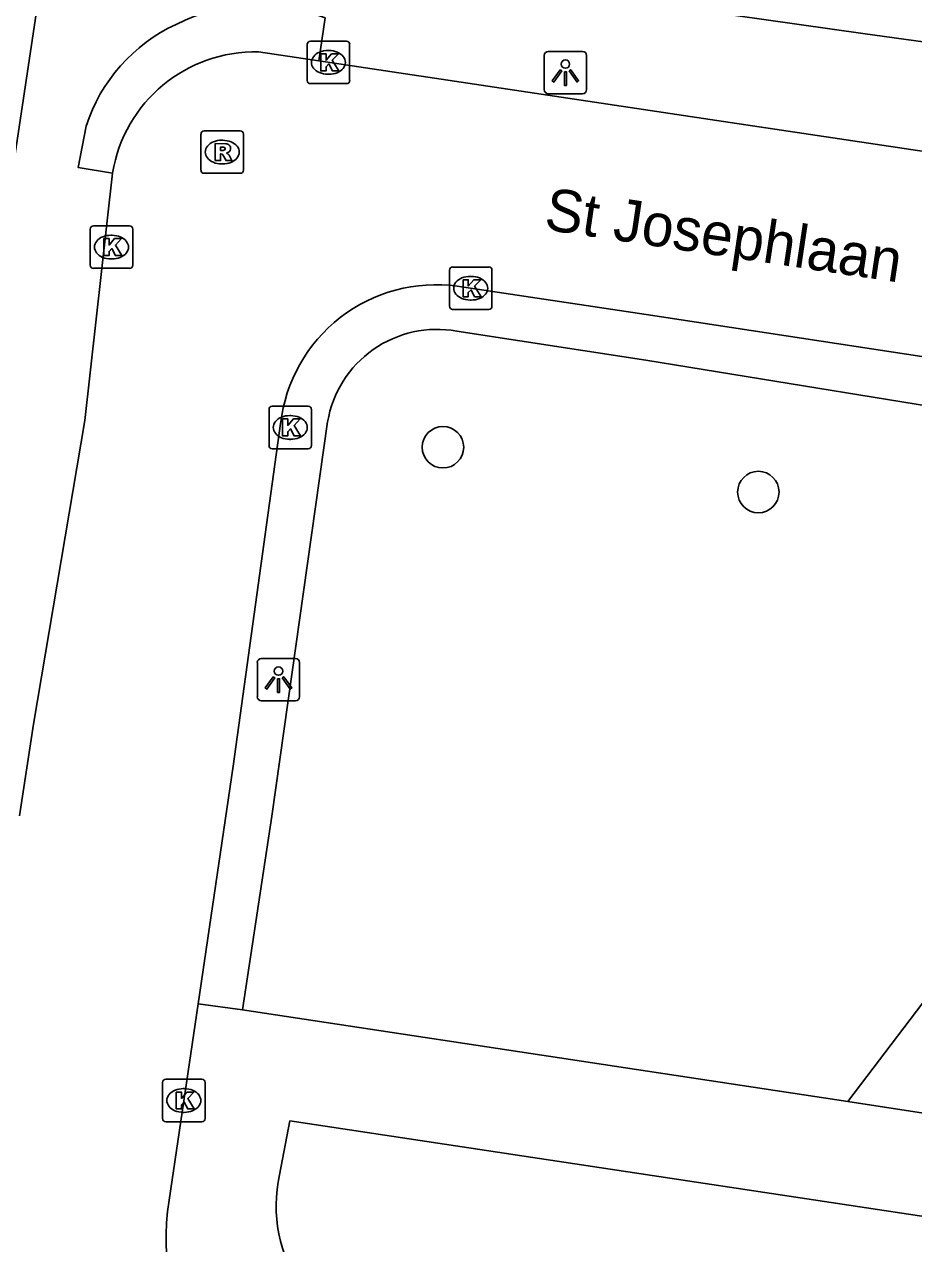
# Model space of a CAD drawing. Extents: x 163010 to 163853, y 382793 to 383982.
# Drawn here: x 163496.42 to 163517.39, y 383230.59 to 383259.34 of the extents above; entities that cross this region are included whole.
import ezdxf

# ---------------------------------------------------------------- set-up
doc = ezdxf.new("R2010")
doc.units = 0
for name, color, linetype in [('IMGEO_Boom', 7, 'Continuous'), ('IMGEO_Kolk', 7, 'Continuous'), ('IMGEO_Lichtpunt', 7, 'Continuous'), ('IMGEO_Openbare_ruimte_label', 7, 'Continuous'), ('IMGEO_Rijbaan_lokaal_open', 7, 'Continuous'), ('IMGEO_Rioolput', 7, 'Continuous'), ('IMGEO_Voetpad_halfverhard', 7, 'Continuous'), ('IMGEO_Voetpad_open', 7, 'Continuous')]:
    doc.layers.add(name, color=color, linetype=linetype)

msp = doc.modelspace()

# ---------------------------------------------------------------- linework, layer by layer
at = {"layer": 'IMGEO_Boom'}
for centre in [(163506.29, 383249.37), (163513.727, 383248.314)]:
    msp.add_circle(centre, 0.489, dxfattribs=at)
at = {"layer": 'IMGEO_Kolk'}
for p, q in [((163503.089, 383258.017), (163503.089, 383258.869)), ((163503.164, 383258.943), (163504.016, 383258.943)), ((163504.09, 383258.869), (163504.09, 383258.017)), ((163503.577, 383258.723), (163503.602, 383258.723)), ((163503.6, 383258.163), (163503.575, 383258.163)), ((163504.016, 383257.943), (163503.164, 383257.943)), ((163498.048, 383254.588), (163498.9, 383254.588)), ((163497.973, 383253.662), (163497.973, 383254.514)), ((163498.461, 383254.368), (163498.486, 383254.368)), ((163498.974, 383254.514), (163498.974, 383253.662)), ((163498.484, 383253.808), (163498.459, 383253.808)), ((163498.9, 383253.588), (163498.048, 383253.588)), ((163506.444, 383252.693), (163506.444, 383253.545)), ((163506.519, 383253.619), (163507.371, 383253.619)), ((163507.445, 383253.545), (163507.445, 383252.693)), ((163506.932, 383253.399), (163506.957, 383253.399)), ((163506.955, 383252.839), (163506.93, 383252.839)), ((163507.371, 383252.619), (163506.519, 383252.619)), ((163502.188, 383249.41), (163502.188, 383250.262)), ((163502.263, 383250.336), (163503.115, 383250.336)), ((163503.189, 383250.262), (163503.189, 383249.41)), ((163502.676, 383250.116), (163502.701, 383250.116)), ((163502.699, 383249.556), (163502.674, 383249.556)), ((163503.115, 383249.336), (163502.263, 383249.336)), ((163499.754, 383234.468), (163500.606, 383234.468)), ((163499.679, 383233.542), (163499.679, 383234.394)), ((163500.167, 383234.248), (163500.192, 383234.248)), ((163500.68, 383234.394), (163500.68, 383233.542)), ((163500.19, 383233.688), (163500.165, 383233.688)), ((163500.606, 383233.468), (163499.754, 383233.468))]:
    msp.add_line(p, q, dxfattribs=at)
for points in [[(163503.089, 383258.017), (163503.089, 383258.869)], [(163503.164, 383258.943), (163504.016, 383258.943)], [(163504.09, 383258.869), (163504.09, 383258.017)], [(163503.41, 383258.643), (163503.533, 383258.643), (163503.533, 383258.492), (163503.663, 383258.643), (163503.827, 383258.643), (163503.681, 383258.492), (163503.834, 383258.243), (163503.682, 383258.243), (163503.597, 383258.407), (163503.533, 383258.34), (163503.533, 383258.243), (163503.41, 383258.243), (163503.41, 383258.643)], [(163504.016, 383257.943), (163503.164, 383257.943)], [(163498.048, 383254.588), (163498.9, 383254.588)], [(163497.973, 383253.662), (163497.973, 383254.514)], [(163498.294, 383254.288), (163498.417, 383254.288), (163498.417, 383254.137), (163498.547, 383254.288), (163498.711, 383254.288), (163498.565, 383254.137), (163498.718, 383253.888), (163498.566, 383253.888), (163498.481, 383254.052), (163498.417, 383253.985), (163498.417, 383253.888), (163498.294, 383253.888), (163498.294, 383254.288)], [(163498.974, 383254.514), (163498.974, 383253.662)], [(163498.9, 383253.588), (163498.048, 383253.588)], [(163506.444, 383252.693), (163506.444, 383253.545)], [(163506.519, 383253.619), (163507.371, 383253.619)], [(163507.445, 383253.545), (163507.445, 383252.693)], [(163506.765, 383253.319), (163506.888, 383253.319), (163506.888, 383253.168), (163507.018, 383253.319), (163507.182, 383253.319), (163507.036, 383253.168), (163507.189, 383252.919), (163507.037, 383252.919), (163506.952, 383253.083), (163506.888, 383253.016), (163506.888, 383252.919), (163506.765, 383252.919), (163506.765, 383253.319)], [(163507.371, 383252.619), (163506.519, 383252.619)], [(163502.188, 383249.41), (163502.188, 383250.262)], [(163502.263, 383250.336), (163503.115, 383250.336)], [(163503.189, 383250.262), (163503.189, 383249.41)], [(163502.509, 383250.036), (163502.632, 383250.036), (163502.632, 383249.885), (163502.762, 383250.036), (163502.926, 383250.036), (163502.78, 383249.885), (163502.933, 383249.636), (163502.781, 383249.636), (163502.696, 383249.8), (163502.632, 383249.733), (163502.632, 383249.636), (163502.509, 383249.636), (163502.509, 383250.036)], [(163503.115, 383249.336), (163502.263, 383249.336)], [(163499.754, 383234.468), (163500.606, 383234.468)], [(163499.679, 383233.542), (163499.679, 383234.394)], [(163500, 383234.168), (163500.123, 383234.168), (163500.123, 383234.017), (163500.253, 383234.168), (163500.417, 383234.168), (163500.271, 383234.017), (163500.424, 383233.768), (163500.272, 383233.768), (163500.187, 383233.932), (163500.123, 383233.865), (163500.123, 383233.768), (163500, 383233.768), (163500, 383234.168)], [(163500.68, 383234.394), (163500.68, 383233.542)], [(163500.606, 383233.468), (163499.754, 383233.468)]]:
    msp.add_lwpolyline(points, dxfattribs=at)
for centre, start, end in [((163503.166, 383258.867), 91.552, 178.448), ((163503.166, 383258.867), 91.552, 178.448), ((163504.014, 383258.867), 1.552, 88.448), ((163504.014, 383258.867), 1.552, 88.448), ((163503.166, 383258.019), 181.552, 268.448), ((163503.166, 383258.019), 181.552, 268.448), ((163504.014, 383258.019), 271.552, 358.448), ((163504.014, 383258.019), 271.552, 358.448), ((163498.05, 383254.512), 91.552, 178.448), ((163498.05, 383254.512), 91.552, 178.448), ((163498.898, 383254.512), 1.552, 88.448), ((163498.898, 383254.512), 1.552, 88.448), ((163498.05, 383253.664), 181.552, 268.448), ((163498.05, 383253.664), 181.552, 268.448), ((163498.898, 383253.664), 271.552, 358.448), ((163498.898, 383253.664), 271.552, 358.448), ((163506.521, 383253.543), 91.552, 178.448), ((163506.521, 383253.543), 91.552, 178.448), ((163507.369, 383253.543), 1.552, 88.448), ((163507.369, 383253.543), 1.552, 88.448), ((163506.521, 383252.695), 181.552, 268.448), ((163506.521, 383252.695), 181.552, 268.448), ((163507.369, 383252.695), 271.552, 358.448), ((163507.369, 383252.695), 271.552, 358.448), ((163502.265, 383250.26), 91.552, 178.448), ((163502.265, 383250.26), 91.552, 178.448), ((163503.113, 383250.26), 1.552, 88.448), ((163503.113, 383250.26), 1.552, 88.448), ((163502.265, 383249.412), 181.552, 268.448), ((163502.265, 383249.412), 181.552, 268.448), ((163503.113, 383249.412), 271.552, 358.448), ((163503.113, 383249.412), 271.552, 358.448), ((163499.756, 383234.392), 91.552, 178.448), ((163499.756, 383234.392), 91.552, 178.448), ((163500.604, 383234.392), 1.552, 88.448), ((163500.604, 383234.392), 1.552, 88.448), ((163499.756, 383233.544), 181.552, 268.448), ((163499.756, 383233.544), 181.552, 268.448), ((163500.604, 383233.544), 271.552, 358.448), ((163500.604, 383233.544), 271.552, 358.448)]:
    msp.add_arc(centre, 0.0765, start, end, dxfattribs=at)
for centre, major_axis, ratio, start_param, end_param in [((163503.576, 383258.443), (-0.387, 0.002), 0.722429, 4.712389, 7.853982), ((163503.601, 383258.443), (-0.39, 0.002), 0.717154, 1.570796, 4.712389), ((163498.46, 383254.088), (-0.387, 0.002), 0.722429, 4.712389, 7.853982), ((163498.485, 383254.088), (-0.39, 0.002), 0.717154, 1.570796, 4.712389), ((163506.931, 383253.119), (-0.387, 0.002), 0.722429, 4.712389, 7.853982), ((163506.956, 383253.119), (-0.39, 0.002), 0.717154, 1.570796, 4.712389), ((163502.675, 383249.836), (-0.387, 0.002), 0.722429, 4.712389, 7.853982), ((163502.7, 383249.836), (-0.39, 0.002), 0.717154, 1.570796, 4.712389), ((163500.166, 383233.968), (-0.387, 0.002), 0.722429, 4.712389, 7.853982), ((163500.191, 383233.968), (-0.39, 0.002), 0.717154, 1.570796, 4.712389)]:
    msp.add_ellipse(centre, major_axis=major_axis, ratio=ratio, start_param=start_param, end_param=end_param, dxfattribs=at)
at = {"layer": 'IMGEO_Lichtpunt'}
for p, q in [((163508.679, 383258.606), (163508.679, 383257.799)), ((163508.679, 383258.606), (163508.679, 383257.799)), ((163509.581, 383258.701), (163508.773, 383258.701)), ((163509.581, 383258.701), (163508.773, 383258.701)), ((163509.675, 383257.799), (163509.675, 383258.606)), ((163509.675, 383257.799), (163509.675, 383258.606)), ((163508.773, 383257.705), (163509.581, 383257.705)), ((163508.773, 383257.705), (163509.581, 383257.705)), ((163501.913, 383244.294), (163501.913, 383243.487)), ((163501.913, 383244.294), (163501.913, 383243.487)), ((163502.815, 383244.389), (163502.007, 383244.389)), ((163502.815, 383244.389), (163502.007, 383244.389)), ((163502.909, 383243.487), (163502.909, 383244.294)), ((163502.909, 383243.487), (163502.909, 383244.294)), ((163502.007, 383243.393), (163502.815, 383243.393)), ((163502.007, 383243.393), (163502.815, 383243.393))]:
    msp.add_line(p, q, dxfattribs=at)
for points in [[(163509.053, 383258.27), (163509.092, 383258.242), (163508.904, 383257.98), (163508.866, 383258.007), (163509.053, 383258.27)], [(163509.155, 383258.222), (163509.202, 383258.222), (163509.202, 383257.9), (163509.155, 383257.9), (163509.155, 383258.222)], [(163509.265, 383258.242), (163509.303, 383258.269), (163509.49, 383258.007), (163509.451, 383257.979), (163509.265, 383258.242)], [(163502.287, 383243.958), (163502.326, 383243.93), (163502.138, 383243.668), (163502.1, 383243.695), (163502.287, 383243.958)], [(163502.499, 383243.93), (163502.537, 383243.957), (163502.724, 383243.695), (163502.685, 383243.667), (163502.499, 383243.93)], [(163502.389, 383243.91), (163502.436, 383243.91), (163502.436, 383243.588), (163502.389, 383243.588), (163502.389, 383243.91)]]:
    msp.add_lwpolyline(points, dxfattribs=at)
for centre in [(163509.178, 383258.404), (163502.412, 383244.092)]:
    msp.add_circle(centre, 0.0994, dxfattribs=at)
for centre, start, end in [((163508.773, 383258.606), 90, 180), ((163508.773, 383258.606), 90, 180), ((163509.581, 383258.606), 0, 90), ((163509.581, 383258.606), 0, 90), ((163508.773, 383257.799), 180, 270), ((163508.773, 383257.799), 180, 270), ((163509.581, 383257.799), 270, 0), ((163509.581, 383257.799), 270, 360), ((163502.007, 383244.294), 90, 180), ((163502.007, 383244.294), 90, 180), ((163502.815, 383244.294), 0, 90), ((163502.815, 383244.294), 0, 90), ((163502.007, 383243.487), 180, 270), ((163502.007, 383243.487), 180, 270), ((163502.815, 383243.487), 270, 0), ((163502.815, 383243.487), 270, 360)]:
    msp.add_arc(centre, 0.0946, start, end, dxfattribs=at)
at = {"layer": 'IMGEO_Rijbaan_lokaal_open'}
for points in [[(163501.939, 383258.688), (163503.36, 383258.476)], [(163503.36, 383258.476), (163512.907, 383257.051), (163534.048, 383253.888), (163539.247, 383253.105), (163539.862, 383253.028)], [(163496.307, 383240.678), (163496.637, 383242.84), (163497.845, 383250), (163498.501, 383255.835)], [(163539.121, 383248.223), (163538.498, 383248.335), (163533.355, 383249.106), (163527.489, 383250), (163511.084, 383252.5), (163506.629, 383253.167)], [(163502.463, 383249.931), (163501.343, 383241.854), (163500.516, 383236.251)], [(163500.516, 383236.251), (163499.833, 383231.619)]]:
    msp.add_lwpolyline(points, dxfattribs=at)
for centre, radius, start, end in [((163501.854, 383255.292), 3.397, 88.5736, 170.8011), ((163506.129, 383249.511), 3.69, 82.2148, 173.4627), ((163504.967, 383230.749), 5.207, 170.3802, 217.3035)]:
    msp.add_arc(centre, radius, start, end, dxfattribs=at)
at = {"layer": 'IMGEO_Rioolput'}
for p, q in [((163500.584, 383255.902), (163500.584, 383256.754)), ((163500.659, 383256.828), (163501.511, 383256.828)), ((163501.072, 383256.608), (163501.097, 383256.608)), ((163501.585, 383256.754), (163501.585, 383255.902)), ((163501.095, 383256.048), (163501.07, 383256.048)), ((163501.511, 383255.828), (163500.659, 383255.828))]:
    msp.add_line(p, q, dxfattribs=at)
for points in [[(163500.584, 383255.902), (163500.584, 383256.754)], [(163500.659, 383256.828), (163501.511, 383256.828)], [(163501.585, 383256.754), (163501.585, 383255.902)], [(163501.173, 383256.526), (163500.921, 383256.528), (163500.921, 383256.128)], [(163500.921, 383256.128), (163501.045, 383256.128), (163501.045, 383256.29), (163501.056, 383256.29)], [(163501.099, 383256.447), (163501.045, 383256.447), (163501.045, 383256.366)], [(163501.045, 383256.366), (163501.097, 383256.366)], [(163501.103, 383256.261), (163501.174, 383256.128), (163501.314, 383256.128), (163501.249, 383256.254)], [(163501.511, 383255.828), (163500.659, 383255.828)]]:
    msp.add_lwpolyline(points, dxfattribs=at)
for centre, radius, start, end in [((163500.661, 383256.752), 0.0765, 91.552, 178.448), ((163500.661, 383256.752), 0.0765, 91.552, 178.448), ((163501.509, 383256.752), 0.0765, 1.552, 88.448), ((163501.509, 383256.752), 0.0765, 1.552, 88.448), ((163501.055, 383256.237), 0.0533, 26.0293, 88.6989), ((163501.081, 383256.555), 0.19, 274.7715, 282.9687), ((163501.105, 383256.351), 0.0964, 77.0061, 93.1865), ((163501.119, 383256.408), 0.0378, 276.6634, 79.6772), ((163501.172, 383256.416), 0.109, 350.3612, 89.416), ((163501.17, 383256.416), 0.112, 277.5842, 350.9817), ((163501.154, 383256.201), 0.108, 29.5134, 73.7905), ((163500.661, 383255.904), 0.0765, 181.552, 268.448), ((163500.661, 383255.904), 0.0765, 181.552, 268.448), ((163501.509, 383255.904), 0.0765, 271.552, 358.448), ((163501.509, 383255.904), 0.0765, 271.552, 358.448)]:
    msp.add_arc(centre, radius, start, end, dxfattribs=at)
for centre, major_axis, ratio, start_param, end_param in [((163501.071, 383256.328), (-0.387, 0.002), 0.722429, 4.712389, 7.853982), ((163501.096, 383256.328), (-0.39, 0.002), 0.717154, 1.570796, 4.712389)]:
    msp.add_ellipse(centre, major_axis=major_axis, ratio=ratio, start_param=start_param, end_param=end_param, dxfattribs=at)
at = {"layer": 'IMGEO_Voetpad_halfverhard'}
msp.add_lwpolyline([(163527.193, 383248.884), (163524.233, 383244.988), (163515.839, 383233.941)], dxfattribs=at)
at = {"layer": 'IMGEO_Voetpad_open'}
for points in [[(163540.726, 383256.295), (163540.412, 383255.977), (163537.165, 383256.227), (163516.193, 383259.124), (163509.35, 383260.099), (163500, 383261.43), (163497.038, 383261.852), (163495.249, 383250), (163493.899, 383241.023)], [(163503.51, 383259.495), (163503.36, 383258.476)], [(163498.501, 383255.835), (163497.687, 383255.966), (163497.876, 383256.942)], [(163527.193, 383248.884), (163519.815, 383250), (163511.076, 383251.423), (163506.615, 383252.106)], [(163503.57, 383249.969), (163502.252, 383240.669), (163501.567, 383236.108)], [(163500.516, 383236.251), (163501.567, 383236.108)], [(163501.567, 383236.108), (163515.839, 383233.941)], [(163515.839, 383233.941), (163517.829, 383233.639)], [(163539.102, 383227.073), (163539.256, 383227.969), (163502.683, 383233.487), (163502.435, 383232.216)]]:
    msp.add_lwpolyline(points, dxfattribs=at)
for centre, radius, start, end in [((163501.929, 383255.498), 4.298, 68.4213, 116.6683), ((163501.675, 383255.715), 3.992, 114.8064, 162.1048), ((163506.15, 383249.531), 2.617, 79.7608, 170.362), ((163505.808, 383231.484), 3.451, 167.7618, 260.7294)]:
    msp.add_arc(centre, radius, start, end, dxfattribs=at)

# ---------------------------------------------------------------- texts
at = {"layer": 'IMGEO_Openbare_ruimte_label'}
msp.add_text('St Josephlaan', height=1, rotation=351.4891, dxfattribs=at).set_placement((163508.65, 383254.508))

doc.saveas('drawing.dxf')
